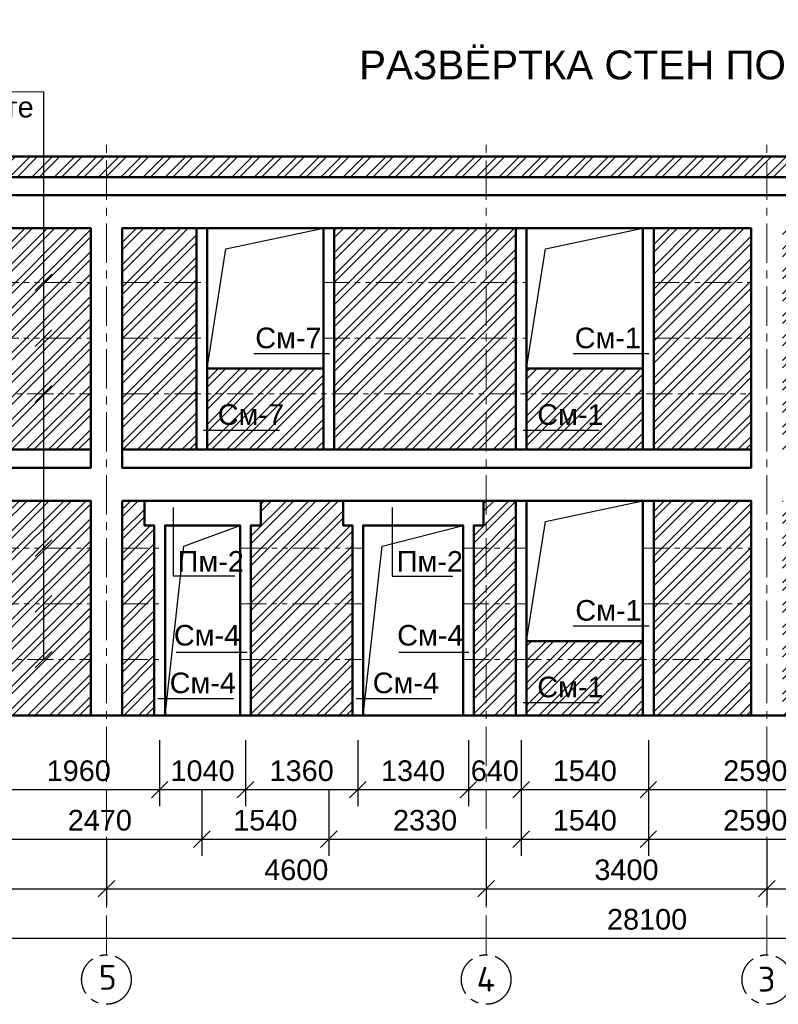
# Model space of a CAD drawing. Header units: millimetres. Extents: x 2063114 to 14983986, y -126020516 to 213791.
# Tile 429 of 656: x 2332921 to 2342111, y -849312 to -837385. Entities that reach past the tile are written whole.
import ezdxf

# ---------------------------------------------------------------- set-up
doc = ezdxf.new("R2010")
doc.units = ezdxf.units.MM
for name, pattern in [('ACAD_ISO10W100', [18, 12, -3, 0, -3]), ('осевая', [50.8, 31.75, -6.35, 6.35, -6.35]), ('фантомX2', [127, 63.5, -12.7, 12.7, -12.7, 12.7, -12.7])]:
    doc.linetypes.add(name, pattern=pattern)
doc.layers.get('Defpoints').update_dxf_attribs({"color": 6, "lineweight": 35})
doc.layers.add('OS', color=1, linetype='Continuous')
doc.layers.add('пунктир', color=1, linetype='ACAD_ISO10W100')
doc.layers.add('PDF _wall-380', color=7, linetype='Continuous', true_color=0xb88a5c)
doc.layers.add('РАЗМЕР АР', color=150, linetype='Continuous', lineweight=20)
doc.layers.add('сплошная_толстая', color=7, linetype='Continuous', lineweight=50)
doc.styles.get("Standard").update_dxf_attribs({"font": 'arial.ttf'})
doc.styles.add('СПДС', font='isocpeur.ttf')
doc.dimstyles.new('STANDARD$0', dxfattribs={"dimtxt": 250, "dimasz": 200, "dimexe": 200, "dimexo": 300, "dimgap": 100, "dimtad": 1, "dimdec": 0, "dimzin": 1, "dimdsep": 46, "dimtxsty": 'Standard', "dimblk1": 'OBLIQUE', "dimblk2": 'OBLIQUE', "dimsah": 1, "dimcen": 2.5, "dimdle": 200, "dimadec": 0, "dimazin": 0, "dimtfac": 1, "dimtdec": 0, "dimtmove": 0, "dimatfit": 3, "dimldrblk": 'OBLIQUE', "dimfxl": 600, "dimfxlon": 1, "dimtolj": 1, "dimtzin": 1, "dimarcsym": 0})

# ---------------------------------------------------------------- blocks, each defined once
blk = doc.blocks.new('_Oblique')
at = {"color": 0, "linetype": 'ByBlock', "lineweight": -2}
blk.add_line((-0.5, -0.5), (0.5, 0.5), dxfattribs=at)
blk = doc.blocks.new('*D2583')
at = {"layer": 'Defpoints', "color": 0, "lineweight": 30, "transparency": 16777216}
for p in [(2326472, -845812), (2333972, -845812), (2333972, -847912)]:
    blk.add_point(p, dxfattribs=at)
at = {"layer": 'РАЗМЕР АР', "color": 0, "lineweight": -2, "transparency": 16777216}
for p, q in [((2326472, -847312), (2326472, -848112)), ((2333972, -847312), (2333972, -848112)), ((2326272, -847912), (2334172, -847912))]:
    blk.add_line(p, q, dxfattribs=at)
at = {"layer": 'РАЗМЕР АР', "color": 0, "lineweight": -2, "transparency": 16777216, "xscale": 200, "yscale": 200, "zscale": 200, "rotation": 180}
blk.add_blockref('_Oblique', (2326472, -847912), dxfattribs=at)
at = {"layer": 'РАЗМЕР АР', "color": 0, "lineweight": -2, "transparency": 16777216, "xscale": 200, "yscale": 200, "zscale": 200}
blk.add_blockref('_Oblique', (2333972, -847912), dxfattribs=at)
at = {"layer": 'РАЗМЕР АР', "color": 0, "transparency": 16777216, "insert": (2330222, -847684), "char_height": 250, "attachment_point": 5}
blk.add_mtext('\\A1;7500', dxfattribs=at)
blk = doc.blocks.new('*D2584')
at = {"layer": 'Defpoints', "color": 0, "lineweight": 30, "transparency": 16777216}
for p in [(2326472, -845192), (2354572, -845812), (2354572, -848512)]:
    blk.add_point(p, dxfattribs=at)
at = {"layer": 'РАЗМЕР АР', "color": 0, "lineweight": -2, "transparency": 16777216}
for p, q in [((2326472, -847912), (2326472, -848712)), ((2354572, -847912), (2354572, -848712)), ((2326272, -848512), (2354772, -848512))]:
    blk.add_line(p, q, dxfattribs=at)
at = {"layer": 'РАЗМЕР АР', "color": 0, "lineweight": -2, "transparency": 16777216, "xscale": 200, "yscale": 200, "zscale": 200, "rotation": 180}
blk.add_blockref('_Oblique', (2326472, -848512), dxfattribs=at)
at = {"layer": 'РАЗМЕР АР', "color": 0, "lineweight": -2, "transparency": 16777216, "xscale": 200, "yscale": 200, "zscale": 200}
blk.add_blockref('_Oblique', (2354572, -848512), dxfattribs=at)
at = {"layer": 'РАЗМЕР АР', "color": 0, "transparency": 16777216, "insert": (2340522, -848284), "char_height": 250, "attachment_point": 5}
blk.add_mtext('\\A1;28100', dxfattribs=at)
blk = doc.blocks.new('*D2585')
at = {"layer": 'Defpoints', "color": 0, "lineweight": 30, "transparency": 16777216}
for p in [(2333972, -845812), (2338572, -845812), (2338572, -847912)]:
    blk.add_point(p, dxfattribs=at)
at = {"layer": 'РАЗМЕР АР', "color": 0, "lineweight": -2, "transparency": 16777216}
for p, q in [((2333972, -847312), (2333972, -848112)), ((2338572, -847312), (2338572, -848112)), ((2333772, -847912), (2338772, -847912))]:
    blk.add_line(p, q, dxfattribs=at)
at = {"layer": 'РАЗМЕР АР', "color": 0, "lineweight": -2, "transparency": 16777216, "xscale": 200, "yscale": 200, "zscale": 200, "rotation": 180}
blk.add_blockref('_Oblique', (2333972, -847912), dxfattribs=at)
at = {"layer": 'РАЗМЕР АР', "color": 0, "lineweight": -2, "transparency": 16777216, "xscale": 200, "yscale": 200, "zscale": 200}
blk.add_blockref('_Oblique', (2338572, -847912), dxfattribs=at)
at = {"layer": 'РАЗМЕР АР', "color": 0, "transparency": 16777216, "insert": (2336272, -847684), "char_height": 250, "attachment_point": 5}
blk.add_mtext('\\A1;4600', dxfattribs=at)
blk = doc.blocks.new('*D2586')
at = {"layer": 'Defpoints', "color": 0, "lineweight": 30, "transparency": 16777216}
for p in [(2338572, -845812), (2341972, -845812), (2341972, -847912)]:
    blk.add_point(p, dxfattribs=at)
at = {"layer": 'РАЗМЕР АР', "color": 0, "lineweight": -2, "transparency": 16777216}
for p, q in [((2338572, -847312), (2338572, -848112)), ((2341972, -847312), (2341972, -848112)), ((2338372, -847912), (2342172, -847912))]:
    blk.add_line(p, q, dxfattribs=at)
at = {"layer": 'РАЗМЕР АР', "color": 0, "lineweight": -2, "transparency": 16777216, "xscale": 200, "yscale": 200, "zscale": 200, "rotation": 180}
blk.add_blockref('_Oblique', (2338572, -847912), dxfattribs=at)
at = {"layer": 'РАЗМЕР АР', "color": 0, "lineweight": -2, "transparency": 16777216, "xscale": 200, "yscale": 200, "zscale": 200}
blk.add_blockref('_Oblique', (2341972, -847912), dxfattribs=at)
at = {"layer": 'РАЗМЕР АР', "color": 0, "transparency": 16777216, "insert": (2340272, -847684), "char_height": 250, "attachment_point": 5}
blk.add_mtext('\\A1;3400', dxfattribs=at)
blk = doc.blocks.new('*D2587')
at = {"layer": 'Defpoints', "color": 0, "lineweight": 30, "transparency": 16777216}
for p in [(2341972, -845812), (2348272, -845812), (2348272, -847912)]:
    blk.add_point(p, dxfattribs=at)
at = {"layer": 'РАЗМЕР АР', "color": 0, "lineweight": -2, "transparency": 16777216}
for p, q in [((2341972, -847312), (2341972, -848112)), ((2348272, -847312), (2348272, -848112)), ((2341772, -847912), (2348472, -847912))]:
    blk.add_line(p, q, dxfattribs=at)
at = {"layer": 'РАЗМЕР АР', "color": 0, "lineweight": -2, "transparency": 16777216, "xscale": 200, "yscale": 200, "zscale": 200, "rotation": 180}
blk.add_blockref('_Oblique', (2341972, -847912), dxfattribs=at)
at = {"layer": 'РАЗМЕР АР', "color": 0, "lineweight": -2, "transparency": 16777216, "xscale": 200, "yscale": 200, "zscale": 200}
blk.add_blockref('_Oblique', (2348272, -847912), dxfattribs=at)
at = {"layer": 'РАЗМЕР АР', "color": 0, "transparency": 16777216, "insert": (2345122, -847684), "char_height": 250, "attachment_point": 5}
blk.add_mtext('\\A1;6300', dxfattribs=at)
blk = doc.blocks.new('*D2680')
at = {"layer": 'Defpoints', "color": 0, "lineweight": 30, "transparency": 16777216}
for p in [(2332657, -845812), (2334617, -845812), (2334617, -846712)]:
    blk.add_point(p, dxfattribs=at)
at = {"layer": 'РАЗМЕР АР', "color": 0, "lineweight": -2, "transparency": 16777216}
for p, q in [((2332657, -846112), (2332657, -846912)), ((2334617, -846112), (2334617, -846912)), ((2332457, -846712), (2334817, -846712))]:
    blk.add_line(p, q, dxfattribs=at)
at = {"layer": 'РАЗМЕР АР', "color": 0, "lineweight": -2, "transparency": 16777216, "xscale": 200, "yscale": 200, "zscale": 200, "rotation": 180}
blk.add_blockref('_Oblique', (2332657, -846712), dxfattribs=at)
at = {"layer": 'РАЗМЕР АР', "color": 0, "lineweight": -2, "transparency": 16777216, "xscale": 200, "yscale": 200, "zscale": 200}
blk.add_blockref('_Oblique', (2334617, -846712), dxfattribs=at)
at = {"layer": 'РАЗМЕР АР', "color": 0, "transparency": 16777216, "insert": (2333637, -846484), "char_height": 250, "attachment_point": 5}
blk.add_mtext('\\A1;1960', dxfattribs=at)
blk = doc.blocks.new('*D2681')
at = {"layer": 'Defpoints', "color": 0, "lineweight": 30, "transparency": 16777216}
for p in [(2334617, -845812), (2335657, -845812), (2335657, -846712)]:
    blk.add_point(p, dxfattribs=at)
at = {"layer": 'РАЗМЕР АР', "color": 0, "lineweight": -2, "transparency": 16777216}
for p, q in [((2334617, -846112), (2334617, -846912)), ((2335657, -846112), (2335657, -846912)), ((2334417, -846712), (2335857, -846712))]:
    blk.add_line(p, q, dxfattribs=at)
at = {"layer": 'РАЗМЕР АР', "color": 0, "lineweight": -2, "transparency": 16777216, "xscale": 200, "yscale": 200, "zscale": 200, "rotation": 180}
blk.add_blockref('_Oblique', (2334617, -846712), dxfattribs=at)
at = {"layer": 'РАЗМЕР АР', "color": 0, "lineweight": -2, "transparency": 16777216, "xscale": 200, "yscale": 200, "zscale": 200}
blk.add_blockref('_Oblique', (2335657, -846712), dxfattribs=at)
at = {"layer": 'РАЗМЕР АР', "color": 0, "transparency": 16777216, "insert": (2335137, -846484), "char_height": 250, "attachment_point": 5}
blk.add_mtext('\\A1;1040', dxfattribs=at)
blk = doc.blocks.new('*D2589')
at = {"layer": 'Defpoints', "color": 0, "lineweight": 30, "transparency": 16777216}
for p in [(2335657, -845812), (2337017, -845812), (2337017, -846712)]:
    blk.add_point(p, dxfattribs=at)
at = {"layer": 'РАЗМЕР АР', "color": 0, "lineweight": -2, "transparency": 16777216}
for p, q in [((2335657, -846112), (2335657, -846912)), ((2337017, -846112), (2337017, -846912)), ((2335457, -846712), (2337217, -846712))]:
    blk.add_line(p, q, dxfattribs=at)
at = {"layer": 'РАЗМЕР АР', "color": 0, "lineweight": -2, "transparency": 16777216, "xscale": 200, "yscale": 200, "zscale": 200, "rotation": 180}
blk.add_blockref('_Oblique', (2335657, -846712), dxfattribs=at)
at = {"layer": 'РАЗМЕР АР', "color": 0, "lineweight": -2, "transparency": 16777216, "xscale": 200, "yscale": 200, "zscale": 200}
blk.add_blockref('_Oblique', (2337017, -846712), dxfattribs=at)
at = {"layer": 'РАЗМЕР АР', "color": 0, "transparency": 16777216, "insert": (2336337, -846484), "char_height": 250, "attachment_point": 5}
blk.add_mtext('\\A1;1360', dxfattribs=at)
blk = doc.blocks.new('*D2682')
at = {"layer": 'Defpoints', "color": 0, "lineweight": 30, "transparency": 16777216}
for p in [(2337017, -845812), (2338357, -845812), (2338357, -846712)]:
    blk.add_point(p, dxfattribs=at)
at = {"layer": 'РАЗМЕР АР', "color": 0, "lineweight": -2, "transparency": 16777216}
for p, q in [((2337017, -846112), (2337017, -846912)), ((2338357, -846112), (2338357, -846912)), ((2336817, -846712), (2338557, -846712))]:
    blk.add_line(p, q, dxfattribs=at)
at = {"layer": 'РАЗМЕР АР', "color": 0, "lineweight": -2, "transparency": 16777216, "xscale": 200, "yscale": 200, "zscale": 200, "rotation": 180}
blk.add_blockref('_Oblique', (2337017, -846712), dxfattribs=at)
at = {"layer": 'РАЗМЕР АР', "color": 0, "lineweight": -2, "transparency": 16777216, "xscale": 200, "yscale": 200, "zscale": 200}
blk.add_blockref('_Oblique', (2338357, -846712), dxfattribs=at)
at = {"layer": 'РАЗМЕР АР', "color": 0, "transparency": 16777216, "insert": (2337687, -846484), "char_height": 250, "attachment_point": 5}
blk.add_mtext('\\A1;1340', dxfattribs=at)
blk = doc.blocks.new('*D2683')
at = {"layer": 'Defpoints', "color": 0, "lineweight": 30, "transparency": 16777216}
for p in [(2338357, -845812), (2338997, -845812), (2338997, -846712)]:
    blk.add_point(p, dxfattribs=at)
at = {"layer": 'РАЗМЕР АР', "color": 0, "lineweight": -2, "transparency": 16777216}
for p, q in [((2338357, -846112), (2338357, -846912)), ((2338997, -846112), (2338997, -846912)), ((2338157, -846712), (2339197, -846712))]:
    blk.add_line(p, q, dxfattribs=at)
at = {"layer": 'РАЗМЕР АР', "color": 0, "lineweight": -2, "transparency": 16777216, "xscale": 200, "yscale": 200, "zscale": 200, "rotation": 180}
blk.add_blockref('_Oblique', (2338357, -846712), dxfattribs=at)
at = {"layer": 'РАЗМЕР АР', "color": 0, "lineweight": -2, "transparency": 16777216, "xscale": 200, "yscale": 200, "zscale": 200}
blk.add_blockref('_Oblique', (2338997, -846712), dxfattribs=at)
at = {"layer": 'РАЗМЕР АР', "color": 0, "transparency": 16777216, "insert": (2338677, -846484), "char_height": 250, "attachment_point": 5}
blk.add_mtext('\\A1;640', dxfattribs=at)
blk = doc.blocks.new('*D2684')
at = {"layer": 'Defpoints', "color": 0, "lineweight": 30, "transparency": 16777216}
for p in [(2338997, -845812), (2340537, -845812), (2340537, -846712)]:
    blk.add_point(p, dxfattribs=at)
at = {"layer": 'РАЗМЕР АР', "color": 0, "lineweight": -2, "transparency": 16777216}
for p, q in [((2338997, -846112), (2338997, -846912)), ((2340537, -846112), (2340537, -846912)), ((2338797, -846712), (2340737, -846712))]:
    blk.add_line(p, q, dxfattribs=at)
at = {"layer": 'РАЗМЕР АР', "color": 0, "lineweight": -2, "transparency": 16777216, "xscale": 200, "yscale": 200, "zscale": 200, "rotation": 180}
blk.add_blockref('_Oblique', (2338997, -846712), dxfattribs=at)
at = {"layer": 'РАЗМЕР АР', "color": 0, "lineweight": -2, "transparency": 16777216, "xscale": 200, "yscale": 200, "zscale": 200}
blk.add_blockref('_Oblique', (2340537, -846712), dxfattribs=at)
at = {"layer": 'РАЗМЕР АР', "color": 0, "transparency": 16777216, "insert": (2339767, -846484), "char_height": 250, "attachment_point": 5}
blk.add_mtext('\\A1;1540', dxfattribs=at)
blk = doc.blocks.new('*D2685')
at = {"layer": 'Defpoints', "color": 0, "lineweight": 30, "transparency": 16777216}
for p in [(2340537, -845812), (2343127, -845812), (2343127, -846712)]:
    blk.add_point(p, dxfattribs=at)
at = {"layer": 'РАЗМЕР АР', "color": 0, "lineweight": -2, "transparency": 16777216}
for p, q in [((2340537, -846112), (2340537, -846912)), ((2343127, -846112), (2343127, -846912)), ((2340337, -846712), (2343327, -846712))]:
    blk.add_line(p, q, dxfattribs=at)
at = {"layer": 'РАЗМЕР АР', "color": 0, "lineweight": -2, "transparency": 16777216, "xscale": 200, "yscale": 200, "zscale": 200, "rotation": 180}
blk.add_blockref('_Oblique', (2340537, -846712), dxfattribs=at)
at = {"layer": 'РАЗМЕР АР', "color": 0, "lineweight": -2, "transparency": 16777216, "xscale": 200, "yscale": 200, "zscale": 200}
blk.add_blockref('_Oblique', (2343127, -846712), dxfattribs=at)
at = {"layer": 'РАЗМЕР АР', "color": 0, "transparency": 16777216, "insert": (2341832, -846484), "char_height": 250, "attachment_point": 5}
blk.add_mtext('\\A1;2590', dxfattribs=at)
blk = doc.blocks.new('*D2490')
at = {"layer": 'Defpoints', "color": 0, "lineweight": 30, "transparency": 16777216}
for p in [(2332657, -846412), (2335127, -846412), (2335127, -847312)]:
    blk.add_point(p, dxfattribs=at)
at = {"layer": 'РАЗМЕР АР', "color": 0, "lineweight": -2, "transparency": 16777216}
for p, q in [((2332657, -846712), (2332657, -847512)), ((2335127, -846712), (2335127, -847512)), ((2332457, -847312), (2335327, -847312))]:
    blk.add_line(p, q, dxfattribs=at)
at = {"layer": 'РАЗМЕР АР', "color": 0, "lineweight": -2, "transparency": 16777216, "xscale": 200, "yscale": 200, "zscale": 200, "rotation": 180}
blk.add_blockref('_Oblique', (2332657, -847312), dxfattribs=at)
at = {"layer": 'РАЗМЕР АР', "color": 0, "lineweight": -2, "transparency": 16777216, "xscale": 200, "yscale": 200, "zscale": 200}
blk.add_blockref('_Oblique', (2335127, -847312), dxfattribs=at)
at = {"layer": 'РАЗМЕР АР', "color": 0, "transparency": 16777216, "insert": (2333892, -847084), "char_height": 250, "attachment_point": 5}
blk.add_mtext('\\A1;2470', dxfattribs=at)
blk = doc.blocks.new('*D2491')
at = {"layer": 'Defpoints', "color": 0, "lineweight": 30, "transparency": 16777216}
for p in [(2335127, -846412), (2336667, -846412), (2336667, -847312)]:
    blk.add_point(p, dxfattribs=at)
at = {"layer": 'РАЗМЕР АР', "color": 0, "lineweight": -2, "transparency": 16777216}
for p, q in [((2335127, -846712), (2335127, -847512)), ((2336667, -846712), (2336667, -847512)), ((2334927, -847312), (2336867, -847312))]:
    blk.add_line(p, q, dxfattribs=at)
at = {"layer": 'РАЗМЕР АР', "color": 0, "lineweight": -2, "transparency": 16777216, "xscale": 200, "yscale": 200, "zscale": 200, "rotation": 180}
blk.add_blockref('_Oblique', (2335127, -847312), dxfattribs=at)
at = {"layer": 'РАЗМЕР АР', "color": 0, "lineweight": -2, "transparency": 16777216, "xscale": 200, "yscale": 200, "zscale": 200}
blk.add_blockref('_Oblique', (2336667, -847312), dxfattribs=at)
at = {"layer": 'РАЗМЕР АР', "color": 0, "transparency": 16777216, "insert": (2335897, -847084), "char_height": 250, "attachment_point": 5}
blk.add_mtext('\\A1;1540', dxfattribs=at)
blk = doc.blocks.new('*D2492')
at = {"layer": 'Defpoints', "color": 0, "lineweight": 30, "transparency": 16777216}
for p in [(2336667, -846412), (2338997, -846412), (2338997, -847312)]:
    blk.add_point(p, dxfattribs=at)
at = {"layer": 'РАЗМЕР АР', "color": 0, "lineweight": -2, "transparency": 16777216}
for p, q in [((2336667, -846712), (2336667, -847512)), ((2338997, -846712), (2338997, -847512)), ((2336467, -847312), (2339197, -847312))]:
    blk.add_line(p, q, dxfattribs=at)
at = {"layer": 'РАЗМЕР АР', "color": 0, "lineweight": -2, "transparency": 16777216, "xscale": 200, "yscale": 200, "zscale": 200, "rotation": 180}
blk.add_blockref('_Oblique', (2336667, -847312), dxfattribs=at)
at = {"layer": 'РАЗМЕР АР', "color": 0, "lineweight": -2, "transparency": 16777216, "xscale": 200, "yscale": 200, "zscale": 200}
blk.add_blockref('_Oblique', (2338997, -847312), dxfattribs=at)
at = {"layer": 'РАЗМЕР АР', "color": 0, "transparency": 16777216, "insert": (2337832, -847084), "char_height": 250, "attachment_point": 5}
blk.add_mtext('\\A1;2330', dxfattribs=at)
blk = doc.blocks.new('*D2493')
at = {"layer": 'Defpoints', "color": 0, "lineweight": 30, "transparency": 16777216}
for p in [(2338997, -846412), (2340537, -846412), (2340537, -847312)]:
    blk.add_point(p, dxfattribs=at)
at = {"layer": 'РАЗМЕР АР', "color": 0, "lineweight": -2, "transparency": 16777216}
for p, q in [((2338997, -846712), (2338997, -847512)), ((2340537, -846712), (2340537, -847512)), ((2338797, -847312), (2340737, -847312))]:
    blk.add_line(p, q, dxfattribs=at)
at = {"layer": 'РАЗМЕР АР', "color": 0, "lineweight": -2, "transparency": 16777216, "xscale": 200, "yscale": 200, "zscale": 200, "rotation": 180}
blk.add_blockref('_Oblique', (2338997, -847312), dxfattribs=at)
at = {"layer": 'РАЗМЕР АР', "color": 0, "lineweight": -2, "transparency": 16777216, "xscale": 200, "yscale": 200, "zscale": 200}
blk.add_blockref('_Oblique', (2340537, -847312), dxfattribs=at)
at = {"layer": 'РАЗМЕР АР', "color": 0, "transparency": 16777216, "insert": (2339767, -847084), "char_height": 250, "attachment_point": 5}
blk.add_mtext('\\A1;1540', dxfattribs=at)
blk = doc.blocks.new('*D2494')
at = {"layer": 'Defpoints', "color": 0, "lineweight": 30, "transparency": 16777216}
for p in [(2340537, -846412), (2343127, -846412), (2343127, -847312)]:
    blk.add_point(p, dxfattribs=at)
at = {"layer": 'РАЗМЕР АР', "color": 0, "lineweight": -2, "transparency": 16777216}
for p, q in [((2340537, -846712), (2340537, -847512)), ((2343127, -846712), (2343127, -847512)), ((2340337, -847312), (2343327, -847312))]:
    blk.add_line(p, q, dxfattribs=at)
at = {"layer": 'РАЗМЕР АР', "color": 0, "lineweight": -2, "transparency": 16777216, "xscale": 200, "yscale": 200, "zscale": 200, "rotation": 180}
blk.add_blockref('_Oblique', (2340537, -847312), dxfattribs=at)
at = {"layer": 'РАЗМЕР АР', "color": 0, "lineweight": -2, "transparency": 16777216, "xscale": 200, "yscale": 200, "zscale": 200}
blk.add_blockref('_Oblique', (2343127, -847312), dxfattribs=at)
at = {"layer": 'РАЗМЕР АР', "color": 0, "transparency": 16777216, "insert": (2341832, -847084), "char_height": 250, "attachment_point": 5}
blk.add_mtext('\\A1;2590', dxfattribs=at)

msp = doc.modelspace()

# ---------------------------------------------------------------- hatches: boundary and pattern name
at = {"layer": 'PDF _wall-380', "lineweight": 9, "ltscale": 150}
h = msp.add_hatch(dxfattribs=at)
h.set_pattern_fill('ANSI32', color=256, scale=20)
h.set_pattern_definition([(45, (-141706.22, 101483.85), (-134.703842, 134.703842), []), (45, (-141616.42, 101483.85), (-134.703842, 134.703842), [])])
h.paths.add_polyline_path([(2327691.87408, -839911.9797), (2326661.87274, -839911.9797), (2326661.87274, -842591.9797), (2327691.87408, -842591.9797)])
h.paths.add_polyline_path([(2329231.87408, -841611.9797), (2327821.87408, -841611.9797), (2327821.87408, -842591.9797), (2329231.87408, -842591.9797)])
h.paths.add_polyline_path([(2331051.87408, -839911.9797), (2329361.87408, -839911.9797), (2329361.87408, -842591.9797), (2331051.87408, -842591.9797)])
h.paths.add_polyline_path([(2332591.87408, -841611.9797), (2331181.87408, -841611.9797), (2331181.87408, -842591.9797), (2332591.87408, -842591.9797)])
h.paths.add_polyline_path([(2333781.87408, -839911.9797), (2332721.87408, -839911.9797), (2332721.87408, -842591.9797), (2333781.87408, -842591.9797)])
h.paths.add_polyline_path([(2335061.87408, -839911.9797), (2334161.87408, -839911.9797), (2334161.87408, -842591.9797), (2335061.87408, -842591.9797)])
h.paths.add_polyline_path([(2336601.87408, -841611.9797), (2335191.87408, -841611.9797), (2335191.87408, -842591.9797), (2336601.87408, -842591.9797)])
h.paths.add_polyline_path([(2338931.87408, -839911.9797), (2336731.87408, -839911.9797), (2336731.87408, -842591.9797), (2338931.87408, -842591.9797)])
h.paths.add_polyline_path([(2340471.87408, -841611.9797), (2339061.87408, -841611.9797), (2339061.87408, -842591.9797), (2340471.87408, -842591.9797)])
h.paths.add_polyline_path([(2341781.87339, -839911.9797), (2340601.87408, -839911.9797), (2340601.87408, -842591.9797), (2341781.87339, -842591.9797)])
h.paths.add_polyline_path([(2345631.87408, -839911.9797), (2344731.87408, -839911.9797), (2344731.87408, -842591.9797), (2345631.87408, -842591.9797)])
h.paths.add_polyline_path([(2344601.87408, -841611.9797), (2343191.87408, -841611.9797), (2343191.87408, -842591.9797), (2344601.87408, -842591.9797)])
h.paths.add_polyline_path([(2343061.87408, -839911.9797), (2342161.87339, -839911.9797), (2342161.87339, -842591.9797), (2343061.87408, -842591.9797)])
h.paths.add_polyline_path([(2347171.87408, -841611.9797), (2345761.87408, -841611.9797), (2345761.87408, -842591.9797), (2347171.87408, -842591.9797)])
h.paths.add_polyline_path([(2348081.87408, -839911.9797), (2347301.87408, -839911.9797), (2347301.87408, -842591.9797), (2348081.87408, -842591.9797)])
h.paths.add_polyline_path([(2349241.87408, -839911.9797), (2348461.87408, -839911.9797), (2348461.87408, -842591.9797), (2349241.87408, -842591.9797)])
h.paths.add_polyline_path([(2350781.87408, -841611.9797), (2349371.87408, -841611.9797), (2349371.87408, -842591.9797), (2350781.87408, -842591.9797)])
h.paths.add_polyline_path([(2351811.87408, -839911.9797), (2350911.87408, -839911.9797), (2350911.87408, -842591.9797), (2351811.87408, -842591.9797)])
h.paths.add_polyline_path([(2353351.87408, -841611.9797), (2351941.87408, -841611.9797), (2351941.87408, -842591.9797), (2353351.87408, -842591.9797)])
h.paths.add_polyline_path([(2354381.87274, -839911.9797), (2353481.87408, -839911.9797), (2353481.87408, -842591.9797), (2354381.87274, -842591.9797)])
h.paths.add_polyline_path([(2354381.87274, -843211.9797), (2353481.87408, -843211.9797), (2353481.87408, -845811.9797), (2354381.87274, -845811.9797)])
h.paths.add_polyline_path([(2353351.87408, -844911.9797), (2351941.87408, -844911.9797), (2351941.87408, -845811.9797), (2353351.87408, -845811.9797)])
h.paths.add_polyline_path([(2351811.87408, -843211.9797), (2350911.87408, -843211.9797), (2350911.87408, -845811.9797), (2351811.87408, -845811.9797)])
h.paths.add_polyline_path([(2350781.87408, -844911.9797), (2349371.87408, -844911.9797), (2349371.87408, -845811.9797), (2350781.87408, -845811.9797)])
h.paths.add_polyline_path([(2349241.87408, -843211.9797), (2348461.87408, -843211.9797), (2348461.87408, -845811.9797), (2349241.87408, -845811.9797)])
h.paths.add_polyline_path([(2348081.87357, -843211.97791), (2347301.87408, -843211.97815), (2347301.87408, -845811.97815), (2348081.87459, -845811.97791)])
h.paths.add_polyline_path([(2347171.87408, -844911.9797), (2345761.87408, -844911.9797), (2345761.87408, -845811.97861), (2347171.87408, -845811.97819)])
h.paths.add_polyline_path([(2345631.87408, -843211.97865), (2344731.87408, -843211.97892), (2344731.87408, -845811.97892), (2345631.87408, -845811.97865)])
h.paths.add_polyline_path([(2344601.87408, -844911.97943), (2343191.87408, -844911.97943), (2343191.87408, -845811.97939), (2344601.87408, -845811.97896)])
h.paths.add_polyline_path([(2343061.87408, -843211.97943), (2342161.87339, -843211.9797), (2342161.8744, -845811.9797), (2343061.87408, -845811.97943)])
h.paths.add_polyline_path([(2341781.87339, -843211.9797), (2340601.87408, -843211.9797), (2340601.87408, -845811.9797), (2341781.87339, -845811.9797)])
h.paths.add_polyline_path([(2340471.87408, -844911.9797), (2339061.87408, -844911.9797), (2339061.87408, -845811.9797), (2340471.87408, -845811.9797)])
h.paths.add_polyline_path([(2338931.87408, -843211.9797), (2338541.87408, -843211.9797), (2338541.87408, -843511.9797), (2338421.87408, -843511.9797), (2338421.87408, -845811.9797), (2338931.87408, -845811.9797)])
h.paths.add_polyline_path([(2336948.55809, -843511.9797), (2336828.55809, -843511.9797), (2336828.55809, -843211.9797), (2335841.87409, -843211.9797), (2335841.87409, -843511.9797), (2335721.87409, -843511.9797), (2335721.87409, -845811.9797), (2336948.55809, -845811.9797)])
h.paths.add_polyline_path([(2334551.87408, -843511.9797), (2334431.87408, -843511.9797), (2334431.87408, -843211.9797), (2334161.87408, -843211.9797), (2334161.87408, -845811.9797), (2334551.87408, -845811.9797)])
h.paths.add_polyline_path([(2333781.87408, -843211.9797), (2332721.87408, -843211.9797), (2332721.87408, -845811.9797), (2333781.87408, -845811.9797)])
h.paths.add_polyline_path([(2332591.87408, -844911.9797), (2331181.87408, -844911.9797), (2331181.87408, -845811.9797), (2332591.87408, -845811.9797)])
h.paths.add_polyline_path([(2331051.87408, -843211.9797), (2329361.87408, -843211.9797), (2329361.87408, -845811.9797), (2331051.87408, -845811.9797)])
h.paths.add_polyline_path([(2329231.87408, -844911.9797), (2327821.87408, -844911.9797), (2327821.87408, -845811.9797), (2329231.87408, -845811.9797)])
h.paths.add_polyline_path([(2327691.87408, -843211.9797), (2326661.87274, -843211.9797), (2326661.87274, -845811.9797), (2327691.87408, -845811.9797)])
h.paths.add_polyline_path([(2354761.87274, -839041.9797), (2326281.87274, -839041.9797), (2326281.87274, -839291.9797), (2354761.87274, -839291.9797)])

# ---------------------------------------------------------------- linework, layer by layer
at = {"ltscale": 150}
for p, q in [((2333110.0322, -840666.9797), (2333310.0322, -840466.9797)), ((2333110.0322, -841341.9797), (2333310.0322, -841141.9797)), ((2333110.0322, -842016.9797), (2333310.0322, -841816.9797)), ((2333110.0322, -843886.9797), (2333310.0322, -843686.9797)), ((2333110.0322, -844561.9797), (2333310.0322, -844361.9797)), ((2333110.0322, -845236.9797), (2333310.0322, -845036.9797))]:
    msp.add_line(p, q, dxfattribs=at)
at = {"linetype": 'фантомX2', "lineweight": 9, "ltscale": 5}
for p, q in [((2332591.87408, -840566.9797), (2333781.87408, -840566.9797)), ((2334161.87408, -840566.9797), (2335191.87408, -840566.9797)), ((2336601.87408, -840566.9797), (2339061.87408, -840566.9797)), ((2340591.87408, -840566.9797), (2341781.87408, -840566.9797)), ((2332591.87408, -841241.9797), (2333781.87408, -841241.9797)), ((2334161.87408, -841241.9797), (2335191.87408, -841241.9797)), ((2336601.87408, -841241.9797), (2339061.87408, -841241.9797)), ((2340591.87408, -841241.9797), (2341781.87408, -841241.9797)), ((2326661.87274, -841916.9797), (2333781.87408, -841916.9797)), ((2334161.87408, -841916.9797), (2341781.87408, -841916.9797)), ((2332591.87408, -843786.9797), (2333781.87408, -843786.9797)), ((2334161.87408, -843786.9797), (2334681.87408, -843786.9797)), ((2335596.48201, -843786.9797), (2337068.87407, -843786.9797)), ((2338291.87408, -843786.9797), (2339061.87408, -843786.9797)), ((2340471.87408, -843786.9797), (2341781.87408, -843786.9797)), ((2332591.87408, -844461.9797), (2333781.87408, -844461.9797)), ((2334161.87408, -844461.9797), (2334681.87408, -844461.9797)), ((2335591.87408, -844461.9797), (2337068.87407, -844461.9797)), ((2338291.87408, -844461.9797), (2339061.87408, -844461.9797)), ((2340471.87408, -844461.9797), (2341781.87408, -844461.9797)), ((2326661.87274, -845136.9797), (2333781.87408, -845136.9797)), ((2334161.87408, -845136.9797), (2334681.87408, -845136.9797)), ((2335591.87408, -845136.9797), (2337081.87407, -845136.9797)), ((2338291.87408, -845136.9797), (2341781.87339, -845136.9797))]:
    msp.add_line(p, q, dxfattribs=at)
at = {"ltscale": 50}
msp.add_lwpolyline([(2329992.47361, -838252.57035), (2333210.0322, -838259.08504), (2333210.0322, -845136.9797)], dxfattribs=at)
at = {"ltscale": 150}
for points in [[(2335191.87408, -841611.9797), (2335420.53639, -840162.31839), (2336601.87408, -839911.9797)], [(2339061.87408, -841611.9797), (2339290.53639, -840162.31839), (2340471.87408, -839911.9797)], [(2335756.43148, -841429.17779), (2336676.27806, -841429.17779)], [(2339626.43148, -841429.17779), (2340546.27806, -841429.17779)], [(2335149.94998, -842357.3873), (2336069.79656, -842357.3873)], [(2339019.94998, -842357.3873), (2339939.79656, -842357.3873)], [(2339061.87408, -844911.9797), (2339290.53639, -843462.31839), (2340471.87408, -843211.9797)], [(2334780.4627, -843292.51313), (2334780.4627, -844123.79862), (2335528.8486, -844123.79862)], [(2337434.03468, -843292.51313), (2337434.03468, -844126.72423), (2338169.42058, -844126.72423)], [(2334681.87408, -845811.9797), (2334910.53639, -843762.31839), (2335591.87409, -843511.9797)], [(2337081.87407, -845811.9797), (2337310.53638, -843762.31839), (2338291.87408, -843511.9797)], [(2339626.43148, -844729.17779), (2340546.27806, -844729.17779)], [(2334814.94146, -845046.71277), (2335676.13651, -845046.71277)], [(2337515.91005, -845046.71277), (2338364.10511, -845046.71277)], [(2334596.00793, -845607.78653), (2335515.8545, -845607.78653)], [(2336996.00792, -845607.78653), (2337912.53851, -845607.78653)], [(2339019.94998, -845657.3873), (2339939.79656, -845657.3873)]]:
    msp.add_lwpolyline(points, dxfattribs=at)
at = {"layer": 'OS', "linetype": 'осевая', "lineweight": 9, "ltscale": 15}
for p, q in [((2333971.95305, -848711.98926), (2333971.95305, -838891.9797)), ((2338571.95305, -848711.98926), (2338571.95305, -838891.9797)), ((2341971.95236, -848711.98926), (2341971.95236, -838891.9797))]:
    msp.add_line(p, q, dxfattribs=at)
at = {"layer": 'пунктир', "linetype": 'осевая', "ltscale": 15}
for centre in [(2333971.95305, -849011.98926), (2338571.95305, -849011.98926), (2341971.95236, -849011.98926)]:
    msp.add_circle(centre, 300, dxfattribs=at)
at = {"layer": 'сплошная_толстая', "ltscale": 150}
for points in [[(2326281.87274, -839041.9797), (2354761.87274, -839041.9797), (2354761.87274, -839291.9797), (2326281.87274, -839291.9797)], [(2326281.87274, -839291.9797), (2354761.87274, -839291.9797), (2354761.87274, -845811.9797), (2326281.87274, -845811.9797)], [(2326281.87274, -839291.9797), (2354761.87274, -839291.9797), (2354761.87274, -839511.9797), (2326281.87274, -839511.9797)], [(2326661.87274, -839911.9797), (2333781.87408, -839911.9797), (2333781.87408, -842591.9797), (2326661.87274, -842591.9797)], [(2334161.87408, -842591.9797), (2341781.87339, -842591.9797), (2341781.87339, -839911.9797), (2334161.87408, -839911.9797)], [(2326661.87274, -842591.9797), (2333781.87408, -842591.9797), (2333781.87408, -842811.9797), (2326661.87274, -842811.9797)], [(2334161.87408, -842591.9797), (2341781.87339, -842591.9797), (2341781.87339, -842811.9797), (2334161.87408, -842811.9797)], [(2326661.87274, -843211.9797), (2333781.87408, -843211.9797), (2333781.87408, -845811.9797), (2326661.87274, -845811.9797)], [(2334161.87408, -843211.9797), (2341781.87339, -843211.9797), (2341781.87339, -845811.9797), (2334161.87408, -845811.9797)]]:
    msp.add_lwpolyline(points, close=True, dxfattribs=at)
for points in [[(2335061.87408, -839911.9797), (2335061.87408, -842591.9797), (2335191.87408, -842591.9797), (2335191.87408, -841611.9797), (2336601.87408, -841611.9797), (2336601.87408, -842591.9797), (2336731.87408, -842591.9797), (2336731.87408, -839911.9797), (2336601.87408, -839911.9797), (2336601.87408, -841611.9797), (2335191.87408, -841611.9797), (2335191.87408, -839911.9797), (2335061.87408, -839911.9797)], [(2338931.87408, -839911.9797), (2338931.87408, -842591.9797), (2339061.87408, -842591.9797), (2339061.87408, -841611.9797), (2340471.87408, -841611.9797), (2340471.87408, -842591.9797), (2340601.87408, -842591.9797), (2340601.87408, -839911.9797), (2340471.87408, -839911.9797), (2340471.87408, -841611.9797), (2339061.87408, -841611.9797), (2339061.87408, -839911.9797), (2338931.87408, -839911.9797)], [(2334551.87408, -843211.9797), (2334551.87408, -843211.9797), (2334431.87408, -843211.9797), (2334431.87408, -843511.9797), (2334551.87408, -843511.9797), (2334551.87408, -845811.9797), (2334681.87408, -845811.9797), (2334681.87408, -843511.9797), (2335591.87409, -843511.9797), (2335591.87408, -845811.9797), (2335721.87409, -845811.9797), (2335721.87409, -843511.9797), (2335841.87409, -843511.9797), (2335841.87409, -843211.9797), (2335721.87409, -843211.9797), (2335721.87409, -843211.9797), (2335591.87409, -843211.9797), (2335591.87409, -843211.9797), (2334681.87408, -843211.9797), (2334681.87408, -843211.9797), (2334551.87408, -843211.9797)], [(2336961.55809, -843211.9797), (2336961.55809, -843211.9797), (2336841.55809, -843211.9797), (2336841.55809, -843511.9797), (2336951.87407, -843511.9797), (2336951.87407, -845811.9797), (2337081.87407, -845811.9797), (2337081.87407, -843511.9797), (2338291.87408, -843511.9797), (2338291.87408, -845811.9797), (2338421.87408, -845811.9797), (2338421.87408, -843511.9797), (2338541.87408, -843511.9797), (2338541.87408, -843211.9797), (2338421.87408, -843211.9797), (2338421.87408, -843211.9797), (2338291.87408, -843211.9797), (2338291.87408, -843211.9797), (2337091.55809, -843211.9797), (2337091.55809, -843211.9797), (2336961.55809, -843211.9797)], [(2338931.87408, -843211.9797), (2338931.87408, -845811.9797), (2339061.87408, -845811.9797), (2339061.87408, -844911.9797), (2340471.87408, -844911.9797), (2340471.87408, -845811.9797), (2340601.87408, -845811.9797), (2340601.87408, -843211.9797), (2340471.87408, -843211.9797), (2340471.87408, -844911.9797), (2339061.87408, -844911.9797), (2339061.87408, -843211.9797), (2338931.87408, -843211.9797)]]:
    msp.add_lwpolyline(points, dxfattribs=at)

# ---------------------------------------------------------------- texts
at = {"ltscale": 100, "attachment_point": 4}
for s, insert, char_height, width in [('\\pi1033.29465;Сетка СГ-1\\P\\pi324.39287;ш.675мм по высоте', (2329589.71527, -838237.28897), 250, 3787.428309), ('\\pi76.46348;РАЗВЁРТКА СТЕН ПО ОСИ "Г"', (2336956.77857, -837936.0264, -13.12578), 350, 7230.9965456), ('См-7', (2335775.02827, -841241.65466), 250, 677.5), ('См-1', (2339645.02827, -841241.65466), 250, 677.5), ('См-7', (2335321.42992, -842169.86418), 250, 677.5), ('См-1', (2339191.42992, -842169.86418), 250, 677.5), ('Пм-2', (2334835.64867, -843946.98216), 250, 677.5), ('Пм-2', (2337489.22065, -843946.98216), 250, 677.5), ('См-1', (2339652.18448, -844541.65466), 250, 677.5), ('См-4', (2334789.46603, -844843.3188), 250, 677.5), ('См-4', (2337494.76215, -844843.3188), 250, 677.5), ('См-4', (2334737.94415, -845420.26341), 250, 677.5), ('См-4', (2337198.47903, -845420.26341), 250, 677.5), ('См-1', (2339191.42992, -845469.86418), 250, 677.5)]:
    msp.add_mtext(s, dxfattribs=dict(at, insert=insert, char_height=char_height, width=width))
at = {"layer": 'пунктир', "char_height": 300, "width": 255.0496237, "attachment_point": 2, "style": 'СПДС'}
for s, insert in [('5', (2333987.85687, -848836.48533)), ('4', (2338569.87611, -848857.9751)), ('3', (2341969.87541, -848857.9751))]:
    msp.add_mtext(s, dxfattribs=dict(at, insert=insert))

# ---------------------------------------------------------------- dimensions: what is measured, and where the dimension line sits
at = {"layer": 'РАЗМЕР АР'}
for base, p1, p2, picture, middle in [((2354571.95171, -848511.98926), (2326471.95171, -845191.70123), (2354571.95171, -845811.9797), '*D2584', (2340521.95171, -848284.34601)), ((2333971.95305, -847911.98926), (2326471.87276, -845811.9797), (2333971.95305, -845811.9797), '*D2583', (2330221.91291, -847684.34601)), ((2334616.87408, -846711.9797), (2332656.87408, -845811.9797), (2334616.87408, -845811.9797), '*D2680', (2333636.87408, -846484.33645)), ((2338571.95305, -847911.98926), (2333971.95305, -845811.9797), (2338571.95305, -845811.9797), '*D2585', (2336271.95305, -847684.34601)), ((2335656.87409, -846711.9797), (2334616.87408, -845811.9797), (2335656.87409, -845811.9797), '*D2681', (2335136.87408, -846484.33645)), ((2337016.87407, -846711.9797), (2335656.87409, -845811.9797), (2337016.87407, -845811.9797), '*D2589', (2336336.87408, -846484.25119)), ((2338356.87408, -846711.9797), (2337016.87407, -845811.9797), (2338356.87408, -845811.9797), '*D2682', (2337686.87408, -846484.25119)), ((2341971.95236, -847911.98926), (2338571.95305, -845811.9797), (2341971.95236, -845811.9797), '*D2586', (2340271.95271, -847684.26074)), ((2340536.87408, -846711.9797), (2338996.87408, -845811.9797), (2340536.87408, -845811.9797), '*D2684', (2339766.87408, -846484.33645)), ((2343126.87408, -846711.9797), (2340536.87408, -845811.9797), (2343126.87408, -845811.97943), '*D2685', (2341831.87408, -846484.33645)), ((2348271.95305, -847911.98926), (2341971.95236, -845811.9797), (2348271.95305, -845811.9797), '*D2587', (2345121.95271, -847684.26074)), ((2335126.87274, -847311.97836), (2332656.87274, -846411.97836), (2335126.87274, -846411.97836), '*D2490', (2333891.87274, -847084.33511)), ((2336666.87274, -847311.97836), (2335126.87274, -846411.97836), (2336666.87274, -846411.97836), '*D2491', (2335896.87274, -847084.33511)), ((2338996.87274, -847311.97836), (2336666.87274, -846411.97836), (2338996.87274, -846411.97836), '*D2492', (2337831.87274, -847084.24984)), ((2340536.87274, -847311.97836), (2338996.87274, -846411.97836), (2340536.87274, -846411.97836), '*D2493', (2339766.87274, -847084.33511)), ((2343126.87274, -847311.97836), (2340536.87274, -846411.97836), (2343126.87274, -846411.97836), '*D2494', (2341831.87274, -847084.33511))]:
    dim = msp.add_linear_dim(base=base, p1=p1, p2=p2, dimstyle='STANDARD$0', override={"dimtmove": 1}, dxfattribs=at)
    dim.commit()
    dim.dimension.update_dxf_attribs({"geometry": picture, "text_midpoint": middle})
dim = msp.add_linear_dim(base=(2338996.87408, -846711.9797), p1=(2338356.87408, -845811.9797), p2=(2338996.87408, -845811.9797), dimstyle='STANDARD$0', override={"dimtmove": 1}, dxfattribs=at)
dim.commit()
dim.dimension.update_dxf_attribs({"geometry": '*D2683', "text_midpoint": (2338676.87408, -846711.9797), "dimtype": 160})

doc.saveas('drawing.dxf')
